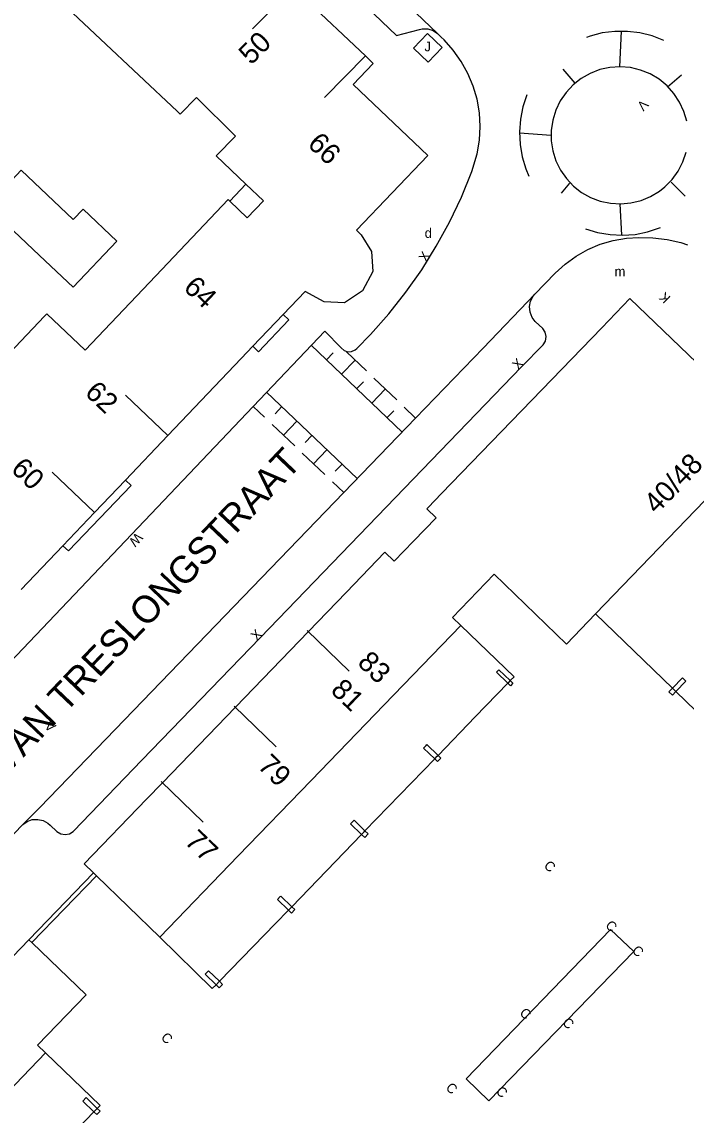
# Model space of a CAD drawing. Extents: x 134999 to 136502, y 457398 to 459002.
# Drawn here: x 135216 to 135250.1, y 458026.8 to 458082.9 of the extents above; entities that cross this region are included whole.
import ezdxf

# ---------------------------------------------------------------- set-up
doc = ezdxf.new("R2010")
doc.units = 0
for name, color, linetype in [('RI_DGTB_15', 7, 'Continuous'), ('RI_DGTB_2', 7, 'Continuous'), ('RI_DGTB_29', 7, 'Continuous'), ('RI_DGTB_30', 7, 'Continuous'), ('RI_DGTB_31', 7, 'Continuous'), ('RI_DGTB_35', 7, 'Continuous'), ('RI_DGTB_36', 7, 'Continuous'), ('RI_DGTB_37', 7, 'Continuous'), ('RI_DGTB_43', 7, 'Continuous'), ('RI_DGTB_5', 7, 'Continuous'), ('RI_DGTB_53', 7, 'Continuous'), ('RI_DGTB_6', 7, 'Continuous'), ('RI_DGTB_7', 7, 'Continuous')]:
    doc.layers.add(name, color=color, linetype=linetype)

msp = doc.modelspace()

# ---------------------------------------------------------------- linework, layer by layer
at = {"layer": 'RI_DGTB_15'}
for p, q in [((135229.908, 458084.669), (135227.792, 458082.543)), ((135233.603, 458081.15), (135231.487, 458079.024)), ((135223.449, 458061.655), (135221.279, 458063.726)), ((135219.678, 458057.702), (135217.508, 458059.773)), ((135230.612, 458051.642), (135232.769, 458049.557)), ((135226.863, 458047.763), (135229.02, 458045.678)), ((135223.113, 458043.884), (135225.27, 458041.799))]:
    msp.add_line(p, q, dxfattribs=at)
at = {"layer": 'RI_DGTB_2'}
for p, q in [((135219.987, 458082.015), (135216.061, 458085.719)), ((135229.908, 458084.669), (135233.603, 458081.15)), ((135223.92, 458078.312), (135219.987, 458082.015)), ((135227.451, 458074.571), (135226.626, 458073.701)), ((135226.626, 458073.701), (135227.53, 458072.844)), ((135213.349, 458063.835), (135217.122, 458067.787)), ((135223.449, 458061.655), (135227.22, 458065.608)), ((135232.612, 458053.604), (135234.594, 458055.663)), ((135234.594, 458055.663), (135235.076, 458055.201)), ((135240.212, 458054.536), (135243.918, 458050.946)), ((135243.918, 458050.946), (135245.413, 458052.495)), ((135238.072, 458052.315), (135238.496, 458051.906)), ((135238.496, 458051.906), (135241.228, 458049.267)), ((135222.358, 458042.987), (135219.143, 458039.66)), ((135219.143, 458039.66), (135219.627, 458039.195)), ((135223.037, 458035.902), (135225.731, 458033.256)), ((135217.157, 458029.958), (135216.754, 458030.347)), ((135217.157, 458029.958), (135219.966, 458027.248))]:
    msp.add_line(p, q, dxfattribs=at)
for points in [[(135233.603, 458081.15), (135234.001, 458080.771), (135232.971, 458079.691), (135236.801, 458076.031), (135233.142, 458072.198), (135233.37, 458071.97), (135233.91, 458071.1), (135233.97, 458070.08), (135233.44, 458069.09), (135232.53, 458068.48), (135231.47, 458068.52), (135230.499, 458069.046)], [(135226.93, 458077.031), (135224.921, 458079.011), (135224.081, 458078.161), (135223.92, 458078.312)], [(135227.451, 458074.571), (135228.355, 458073.706), (135227.53, 458072.844)], [(135222.827, 458069.865), (135226.541, 458073.781), (135226.626, 458073.701)], [(135222.827, 458069.865), (135219.201, 458066.041), (135217.231, 458067.901), (135217.122, 458067.787)], [(135230.499, 458069.046), (135229.38, 458067.872)], [(135237.508, 458058.679), (135245.73, 458067.194), (135247.183, 458068.7), (135250.616, 458065.386), (135254.921, 458061.22)], [(135229.38, 458067.872), (135227.822, 458066.24)], [(135227.822, 458066.24), (135227.22, 458065.608)], [(135221.271, 458059.371), (135223.449, 458061.655)], [(135254.288, 458061.687), (135245.413, 458052.495)], [(135219.679, 458057.701), (135221.271, 458059.371)], [(135237.508, 458058.679), (135236.817, 458057.962), (135236.748, 458057.89), (135237.224, 458057.431)], [(135218.054, 458055.998), (135219.679, 458057.701)], [(135215.908, 458053.748), (135218.054, 458055.998)], [(135230.666, 458051.589), (135232.612, 458053.604)], [(135245.413, 458052.495), (135249.362, 458048.678)], [(135226.919, 458047.709), (135230.666, 458051.589)], [(135234.557, 458047.829), (135238.496, 458051.906)], [(135241.228, 458049.267), (135241.023, 458049.081)], [(135240.911, 458048.938), (135239.237, 458047.206)], [(135241.023, 458049.081), (135240.911, 458048.938)], [(135249.362, 458048.678), (135249.395, 458048.647)], [(135249.395, 458048.647), (135249.542, 458048.504)], [(135249.542, 458048.504), (135253.678, 458044.504)], [(135223.171, 458043.828), (135226.919, 458047.709)], [(135230.809, 458043.948), (135234.557, 458047.829)], [(135237.331, 458045.232), (135239.237, 458047.206)], [(135237.156, 458045.053), (135237.289, 458045.189)], [(135237.289, 458045.189), (135237.331, 458045.232)], [(135233.566, 458041.363), (135237.156, 458045.053)], [(135222.358, 458042.987), (135223.171, 458043.828)], [(135227.061, 458040.068), (135230.809, 458043.948)], [(135233.403, 458041.166), (135233.54, 458041.308)], [(135233.54, 458041.308), (135233.566, 458041.363)], [(135229.822, 458037.459), (135233.403, 458041.166)], [(135223.037, 458035.902), (135227.061, 458040.068)], [(135219.778, 458039.049), (135219.627, 458039.195)], [(135223.037, 458035.902), (135219.778, 458039.049)], [(135229.649, 458037.278), (135229.792, 458037.427)], [(135229.792, 458037.427), (135229.822, 458037.459)], [(135228.983, 458036.589), (135229.649, 458037.278)], [(135226.096, 458033.633), (135228.983, 458036.589)], [(135225.731, 458033.256), (135225.923, 458033.453)], [(135225.923, 458033.453), (135226.096, 458033.633)], [(135213.261, 458025.892), (135217.157, 458029.958)], [(135219.966, 458027.248), (135219.824, 458027.101)], [(135219.65, 458026.921), (135217.975, 458025.185)], [(135219.824, 458027.101), (135219.65, 458026.921)]]:
    msp.add_lwpolyline(points, dxfattribs=at)
at = {"layer": 'RI_DGTB_31'}
for p, q in [((135246.654, 458080.597), (135246.746, 458082.423)), ((135244.364, 458079.751), (135243.748, 458080.471)), ((135249.112, 458079.561), (135249.83, 458080.184)), ((135243.131, 458077.074), (135241.505, 458077.182)), ((135244.083, 458074.626), (135243.652, 458074.099)), ((135249.303, 458074.674), (135250.022, 458073.955)), ((135246.654, 458073.551), (135246.746, 458071.941)), ((135230.814, 458066.294), (135235.476, 458061.826)), ((135231.591, 458065.549), (135231.939, 458065.912)), ((135232.368, 458064.805), (135233.064, 458065.531)), ((135232.624, 458065.952), (135233.647, 458064.972)), ((135233.145, 458064.06), (135233.493, 458064.423)), ((135234.035, 458064.6), (135235.201, 458063.483)), ((135233.169, 458059.45), (135228.524, 458063.878)), ((135233.922, 458063.315), (135234.618, 458064.041)), ((135228.415, 458062.602), (135227.834, 458063.155)), ((135229.298, 458063.14), (135228.953, 458062.779)), ((135234.699, 458062.571), (135235.047, 458062.934)), ((135235.589, 458063.11), (135236.172, 458062.552)), ((135229.963, 458061.126), (135228.802, 458062.232)), ((135230.072, 458062.402), (135229.382, 458061.679)), ((135230.846, 458061.664), (135230.501, 458061.303)), ((135231.62, 458060.926), (135230.931, 458060.203)), ((135231.511, 458059.65), (135230.35, 458060.756)), ((135232.394, 458060.188), (135232.05, 458059.827)), ((135232.479, 458058.727), (135231.898, 458059.28))]:
    msp.add_line(p, q, dxfattribs=at)
for points in [[(135236.82, 458080.83), (135236.06, 458081.55), (135236.78, 458082.3), (135237.54, 458081.58), (135236.82, 458080.83)], [(135248.927, 458081.948), (135248.323, 458082.181), (135247.695, 458082.337), (135247.052, 458082.415), (135246.405, 458082.412), (135245.763, 458082.33), (135245.136, 458082.17), (135244.942, 458082.103)], [(135250.102, 458077.794), (135249.955, 458078.304), (135249.733, 458078.786), (135249.441, 458079.229), (135249.086, 458079.623), (135248.676, 458079.959), (135248.22, 458080.23), (135247.728, 458080.429), (135247.212, 458080.553), (135246.684, 458080.597), (135246.154, 458080.562), (135245.636, 458080.447), (135245.141, 458080.256), (135244.681, 458079.993), (135244.265, 458079.664), (135243.903, 458079.276), (135243.604, 458078.838), (135243.374, 458078.36), (135243.218, 458077.853), (135243.14, 458077.328), (135243.142, 458076.797), (135243.223, 458076.273), (135243.382, 458075.767), (135243.616, 458075.291), (135243.918, 458074.855), (135244.282, 458074.469), (135244.7, 458074.143), (135245.163, 458073.883), (135245.659, 458073.695), (135246.178, 458073.584), (135246.707, 458073.552), (135247.235, 458073.6), (135247.751, 458073.727), (135248.241, 458073.929), (135248.695, 458074.203), (135248.98, 458074.429)], [(135241.889, 458079.152), (135241.683, 458078.539), (135241.555, 458077.904), (135241.505, 458077.259), (135241.536, 458076.612), (135241.646, 458075.975), (135241.833, 458075.355), (135241.995, 458074.969)], [(135248.98, 458074.429), (135249.351, 458074.808), (135249.661, 458075.239), (135249.902, 458075.712), (135250.07, 458076.215)], [(135244.904, 458072.275), (135245.523, 458072.085), (135246.161, 458071.973), (135246.807, 458071.941), (135247.453, 458071.988), (135248.087, 458072.115), (135248.701, 458072.319), (135248.752, 458072.34)], [(135229.126, 458061.923), (135228.977, 458062.065)]]:
    msp.add_lwpolyline(points, dxfattribs=at)
at = {"layer": 'RI_DGTB_5'}
msp.add_lwpolyline([(135226.93, 458077.031), (135225.935, 458076.022), (135227.451, 458074.571)], dxfattribs=at)
at = {"layer": 'RI_DGTB_53'}
for p, q in [((135242.299, 458068.923), (135243.335, 458069.988)), ((135242.701, 458067.159), (135242.321, 458067.506)), ((135200.347, 458034.251), (135227.834, 458063.155)), ((135212.184, 458037.739), (135215.995, 458041.675)), ((135217.404, 458041.644), (135217.75, 458041.313))]:
    msp.add_line(p, q, dxfattribs=at)
for points in [[(135203.46, 458114.638), (135203.49, 458112.49), (135235.19, 458082.21), (135236.37, 458082.51), (135236.518, 458082.54), (135236.799, 458082.536), (135237.067, 458082.452), (135237.301, 458082.297)], [(135229.919, 458089.351), (135237.301, 458082.297)], [(135232.497, 458066.024), (135232.686, 458065.955), (135232.886, 458065.965), (135233.067, 458066.052), (135233.15, 458066.13), (135233.85, 458066.85), (135234.791, 458067.908), (135235.671, 458069.018), (135236.486, 458070.175), (135237.235, 458071.377), (135237.915, 458072.619), (135238.524, 458073.897), (135239.06, 458075.21), (135239.328, 458076.127), (135239.449, 458076.823), (135239.489, 458077.528), (135239.45, 458078.233), (135239.332, 458078.928), (135239.136, 458079.606), (135238.864, 458080.258), (135238.52, 458080.874), (135238.109, 458081.448), (135237.635, 458081.972), (135237.48, 458082.12), (135237.301, 458082.297)], [(135243.335, 458069.988), (135243.852, 458070.466), (135244.411, 458070.873), (135245.014, 458071.212), (135245.651, 458071.48), (135246.315, 458071.672), (135246.997, 458071.787), (135247.635, 458071.822)], [(135247.635, 458071.822), (135248.365, 458071.816), (135249.09, 458071.731), (135249.802, 458071.566), (135250.144, 458071.457)], [(135236.172, 458062.552), (135239.637, 458066.141), (135242.299, 458068.923)], [(135242.321, 458067.506), (135242.154, 458067.727), (135242.051, 458067.993), (135242.025, 458068.277), (135242.079, 458068.557), (135242.208, 458068.811), (135242.299, 458068.923)], [(135242.729, 458066.312), (135242.838, 458066.511), (135242.871, 458066.736), (135242.825, 458066.958), (135242.701, 458067.159)], [(135227.834, 458063.155), (135231.51, 458067.02), (135232.35, 458066.16), (135232.497, 458066.024)], [(135218.611, 458041.346), (135222.116, 458044.977), (135228.191, 458051.268), (135241.615, 458065.18), (135242.729, 458066.312)], [(135232.479, 458058.727), (135236.172, 458062.552)], [(135215.995, 458041.675), (135216.877, 458042.562), (135220.739, 458046.566), (135232.479, 458058.727)], [(135215.995, 458041.675), (135216.221, 458041.837), (135216.487, 458041.931), (135216.768, 458041.946), (135217.043, 458041.883), (135217.288, 458041.745), (135217.404, 458041.644)], [(135217.75, 458041.313), (135217.945, 458041.203), (135218.17, 458041.166), (135218.393, 458041.209), (135218.589, 458041.326), (135218.611, 458041.346)], [(135219.627, 458039.195), (135216.313, 458035.764)], [(135219.778, 458039.049), (135216.464, 458035.618)]]:
    msp.add_lwpolyline(points, dxfattribs=at)
at = {"layer": 'RI_DGTB_6'}
for p, q in [((135236.069, 458056.233), (135237.224, 458057.431)), ((135235.076, 458055.201), (135236.069, 458056.233)), ((135238.072, 458052.315), (135240.212, 458054.536)), ((135216.754, 458030.347), (135219.248, 458032.93))]:
    msp.add_line(p, q, dxfattribs=at)
for points in [[(135218.592, 458072.75), (135215.916, 458075.279), (135214.178, 458073.435)], [(135214.178, 458073.435), (135216.862, 458070.897)], [(135216.862, 458070.897), (135218.581, 458069.271), (135220.821, 458071.641), (135219.096, 458073.275), (135218.592, 458072.75)], [(135247.375, 458035.165), (135246.186, 458036.291), (135238.774, 458028.626), (135239.933, 458027.494), (135247.375, 458035.165)], [(135216.313, 458035.764), (135213.821, 458033.183)], [(135216.464, 458035.618), (135216.313, 458035.764)], [(135219.248, 458032.93), (135216.464, 458035.618)]]:
    msp.add_lwpolyline(points, dxfattribs=at)
at = {"layer": 'RI_DGTB_7'}
for p, q in [((135240.329, 458049.499), (135240.455, 458049.63)), ((135240.911, 458048.938), (135240.329, 458049.499)), ((135241.023, 458049.081), (135240.455, 458049.63)), ((135241.174, 458048.935), (135241.023, 458049.081)), ((135241.174, 458048.935), (135241.049, 458048.805)), ((135249.362, 458048.678), (135249.18, 458048.491)), ((135250.056, 458049.035), (135249.542, 458048.504)), ((135249.18, 458048.491), (135249.36, 458048.317)), ((135249.542, 458048.504), (135249.36, 458048.317)), ((135237.331, 458045.232), (135236.755, 458045.787)), ((135237.475, 458045.093), (135237.331, 458045.232)), ((135237.302, 458044.913), (135237.156, 458045.053)), ((135237.475, 458045.093), (135237.302, 458044.913)), ((135233.566, 458041.363), (135233.015, 458041.895)), ((135233.403, 458041.166), (135232.838, 458041.711)), ((135233.734, 458041.201), (135233.566, 458041.363)), ((135233.558, 458041.017), (135233.403, 458041.166)), ((135233.558, 458041.017), (135233.734, 458041.201)), ((135229.973, 458037.313), (135229.822, 458037.459)), ((135229.799, 458037.133), (135229.649, 458037.278)), ((135229.799, 458037.133), (135229.973, 458037.313)), ((135225.369, 458033.987), (135225.542, 458034.167)), ((135225.923, 458033.453), (135225.369, 458033.987)), ((135226.096, 458033.633), (135225.542, 458034.167)), ((135226.089, 458033.293), (135225.923, 458033.453)), ((135226.089, 458033.293), (135226.263, 458033.472)), ((135226.263, 458033.472), (135226.096, 458033.633)), ((135219.249, 458027.656), (135219.075, 458027.476)), ((135219.65, 458026.921), (135219.075, 458027.476)), ((135219.824, 458027.101), (135219.249, 458027.656)), ((135219.795, 458026.781), (135219.65, 458026.921)), ((135219.795, 458026.781), (135219.969, 458026.962)), ((135219.969, 458026.962), (135219.824, 458027.101))]:
    msp.add_line(p, q, dxfattribs=at)
for points in [[(135229.38, 458067.872), (135229.661, 458067.591), (135228.111, 458065.961), (135227.822, 458066.24)], [(135218.054, 458055.998), (135218.341, 458055.731), (135221.561, 458059.091), (135221.271, 458059.371)], [(135249.877, 458049.209), (135249.362, 458048.678)], [(135249.877, 458049.209), (135249.909, 458049.178)], [(135249.909, 458049.178), (135250.056, 458049.035)], [(135241.049, 458048.805), (135240.911, 458048.938)], [(135236.714, 458045.744), (135236.755, 458045.787)], [(135236.582, 458045.607), (135236.714, 458045.744)], [(135237.156, 458045.053), (135236.582, 458045.607)], [(135232.838, 458041.711), (135232.975, 458041.854)], [(135232.975, 458041.854), (135233.015, 458041.895)], [(135229.079, 458037.828), (135229.223, 458037.977)], [(135229.223, 458037.977), (135229.253, 458038.008)], [(135229.822, 458037.459), (135229.253, 458038.008)], [(135229.649, 458037.278), (135229.079, 458037.828)]]:
    msp.add_lwpolyline(points, dxfattribs=at)

# ---------------------------------------------------------------- texts
at = {"layer": 'RI_DGTB_29'}
msp.add_text('d', height=0.5, rotation=359.9997, dxfattribs=at).set_placement((135236.64, 458071.81))
at = {"layer": 'RI_DGTB_30'}
for s, height, rotation, p in [('V', 0.5, 227.0692, (135247.813, 458078.949)), ('X', 0.5, 58.0247, (135236.718, 458070.528)), ('K', 0.499, 136.2924, (135249.299, 458068.754)), ('X', 0.5, 46.0256, (135241.441, 458065)), ('W', 0.5, 227.7254, (135221.838, 458056.708)), ('X', 0.5, 45.9979, (135228.017, 458051.088)), ('V', 0.499, 316.3351, (135217.069, 458046.692))]:
    msp.add_text(s, height=height, rotation=rotation, dxfattribs=at).set_placement(p)
at = {"layer": 'RI_DGTB_31'}
msp.add_text('J', height=0.5, rotation=359.9997, dxfattribs=at).set_placement((135236.63, 458081.39))
at = {"layer": 'RI_DGTB_35'}
for s, rotation, p in [('50', 45.1285, (135227.727, 458080.649)), ('66', 316.4031, (135230.568, 458076.567)), ('40/48', 45.9732, (135248.549, 458057.578)), ('83', 315.9717, (135233.133, 458049.933)), ('77', 315.9717, (135224.26, 458040.754))]:
    msp.add_text(s, height=1.054, rotation=rotation, dxfattribs=at).set_placement(p)
at = {"layer": 'RI_DGTB_36'}
for s, rotation, p in [('64', 316.3535, (135224.197, 458069.191)), ('62', 316.3622, (135219.13, 458063.797)), ('60', 316.3622, (135215.336, 458059.867)), ('81', 315.9717, (135231.759, 458048.512)), ('79', 315.9717, (135228.01, 458044.633))]:
    msp.add_text(s, height=1.054, rotation=rotation, dxfattribs=at).set_placement(p)
at = {"layer": 'RI_DGTB_37'}
msp.add_text('BLOIS VAN TRESLONGSTRAAT', height=1.4, rotation=46.4054, dxfattribs=at).set_placement((135211.006, 458039.833))
at = {"layer": 'RI_DGTB_43'}
msp.add_text('m', height=0.5, dxfattribs=at).set_placement((135246.392, 458069.833))
at = {"layer": 'RI_DGTB_7'}
for p in [(135242.725, 458039.518), (135245.882, 458036.447), (135247.249, 458035.16), (135241.476, 458031.954), (135243.672, 458031.458), (135223.058, 458030.692), (135237.684, 458028.116), (135240.259, 458027.93)]:
    msp.add_text('C', height=0.5, rotation=316.8059, dxfattribs=at).set_placement(p)

doc.saveas('drawing.dxf')
